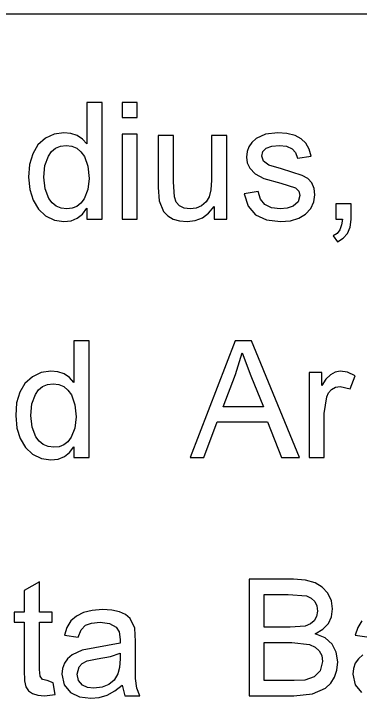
# Model space of a CAD drawing. Extents: x 1001568 to 1002149, y 1840825 to 1841423.
# Drawn here: x 1001937.318 to 1001938.285, y 1841176.555 to 1841178.469 of the extents above; entities that cross this region are included whole.
import ezdxf

# ---------------------------------------------------------------- set-up
doc = ezdxf.new("R2010")
doc.units = 0
doc.layers.add('R_No Plot', color=7, linetype='Continuous')
doc.layers.add('SIGNS', color=7, linetype='Continuous')

msp = doc.modelspace()

# ---------------------------------------------------------------- linework, layer by layer
at = {"layer": 'R_No Plot'}
msp.add_line((1001886.4111, 1841178.4691), (1001982.1327, 1841178.4691), dxfattribs=at)
at = {"layer": 'SIGNS'}
for points in [[(1001937.5231, 1841177.8949), (1001937.5656, 1841177.8949), (1001937.5656, 1841178.2211), (1001937.5231, 1841178.2211), (1001937.5231, 1841178.1047), (1001937.5102, 1841178.1183), (1001937.4953, 1841178.1282), (1001937.478, 1841178.1341), (1001937.4587, 1841178.1361), (1001937.4311, 1841178.1322), (1001937.4066, 1841178.1206), (1001937.3859, 1841178.1019), (1001937.3714, 1841178.0775), (1001937.3626, 1841178.0474), (1001937.3599, 1841178.0117), (1001937.3632, 1841177.977), (1001937.3724, 1841177.9473), (1001937.3872, 1841177.9228), (1001937.4074, 1841177.9041), (1001937.4318, 1841177.8918), (1001937.4588, 1841177.8878), (1001937.4788, 1841177.8902), (1001937.4961, 1841177.8971), (1001937.5109, 1841177.9086), (1001937.5231, 1841177.9248), (1001937.5231, 1841177.8949)], [(1001937.4025, 1841178.0118), (1001937.4056, 1841178.0447), (1001937.4152, 1841178.0711), (1001937.4241, 1841178.084), (1001937.4354, 1841178.0932), (1001937.4489, 1841178.0987), (1001937.4647, 1841178.1006), (1001937.4806, 1841178.0986), (1001937.4946, 1841178.0928), (1001937.5063, 1841178.0832), (1001937.5159, 1841178.0699), (1001937.5256, 1841178.0424), (1001937.529, 1841178.0085), (1001937.5255, 1841177.977), (1001937.5154, 1841177.9512), (1001937.506, 1841177.9388), (1001937.4948, 1841177.9302), (1001937.4815, 1841177.9248), (1001937.4663, 1841177.9233), (1001937.4507, 1841177.9252), (1001937.4373, 1841177.9307), (1001937.4259, 1841177.9399), (1001937.4165, 1841177.9527), (1001937.406, 1841177.9794), (1001937.4025, 1841178.0118)], [(1001937.4867, 1841177.2283), (1001937.5293, 1841177.2283), (1001937.5293, 1841177.5545), (1001937.4867, 1841177.5545), (1001937.4867, 1841177.438), (1001937.4738, 1841177.4516), (1001937.4589, 1841177.4615), (1001937.4416, 1841177.4674), (1001937.4223, 1841177.4694), (1001937.3947, 1841177.4655), (1001937.3702, 1841177.454), (1001937.3495, 1841177.4353), (1001937.335, 1841177.4109), (1001937.3263, 1841177.3807), (1001937.3236, 1841177.345), (1001937.3268, 1841177.3104), (1001937.336, 1841177.2807), (1001937.3508, 1841177.2562), (1001937.371, 1841177.2375), (1001937.3954, 1841177.2251), (1001937.4224, 1841177.2212), (1001937.4424, 1841177.2235), (1001937.4598, 1841177.2305), (1001937.4745, 1841177.242), (1001937.4867, 1841177.2582), (1001937.4867, 1841177.2283)], [(1001937.8118, 1841177.2283), (1001937.8498, 1841177.2283), (1001937.888, 1841177.3275), (1001938.0283, 1841177.3275), (1001938.0674, 1841177.2283), (1001938.118, 1841177.2283), (1001937.9841, 1841177.5545), (1001937.9375, 1841177.5545), (1001937.8118, 1841177.2283)], [(1001937.9044, 1841177.3701), (1001937.939, 1841177.4597), (1001937.9574, 1841177.521), (1001937.9816, 1841177.4564), (1001938.0171, 1841177.3701), (1001937.9044, 1841177.3701)], [(1001937.3661, 1841177.3452), (1001937.3692, 1841177.3781), (1001937.3788, 1841177.4044), (1001937.3877, 1841177.4173), (1001937.399, 1841177.4265), (1001937.4126, 1841177.432), (1001937.4283, 1841177.4339), (1001937.4443, 1841177.4319), (1001937.4582, 1841177.4261), (1001937.47, 1841177.4165), (1001937.4795, 1841177.4032), (1001937.4893, 1841177.3757), (1001937.4926, 1841177.3418), (1001937.4891, 1841177.3104), (1001937.479, 1841177.2845), (1001937.4696, 1841177.2721), (1001937.4585, 1841177.2635), (1001937.4452, 1841177.2582), (1001937.43, 1841177.2566), (1001937.4143, 1841177.2585), (1001937.4009, 1841177.264), (1001937.3895, 1841177.2732), (1001937.3801, 1841177.2861), (1001937.3696, 1841177.3128), (1001937.3661, 1841177.3452)], [(1001937.9767, 1841176.5616), (1001938.1021, 1841176.5616), (1001938.1543, 1841176.5669), (1001938.191, 1841176.5832), (1001938.2058, 1841176.5972), (1001938.2164, 1841176.614), (1001938.2227, 1841176.6336), (1001938.2249, 1841176.6561), (1001938.2209, 1841176.6838), (1001938.2092, 1841176.7062), (1001938.1896, 1841176.7233), (1001938.1622, 1841176.7351), (1001938.1835, 1841176.7481), (1001938.1988, 1841176.764), (1001938.2079, 1841176.7827), (1001938.2108, 1841176.8044), (1001938.2072, 1841176.8271), (1001938.197, 1841176.8481), (1001938.1814, 1841176.8657), (1001938.1618, 1841176.8778), (1001938.1347, 1841176.8853), (1001938.101, 1841176.8878), (1001937.9767, 1841176.8878), (1001937.9767, 1841176.5616)], [(1001938.0192, 1841176.7531), (1001938.0192, 1841176.8452), (1001938.0863, 1841176.8452), (1001938.1373, 1841176.8409), (1001938.1509, 1841176.8347), (1001938.1607, 1841176.8256), (1001938.1664, 1841176.8135), (1001938.1682, 1841176.7984), (1001938.1659, 1841176.7834), (1001938.1595, 1841176.7716), (1001938.1488, 1841176.7626), (1001938.1341, 1841176.7566), (1001938.0918, 1841176.7531), (1001938.0192, 1841176.7531)], [(1001937.6214, 1841176.5908), (1001937.6294, 1841176.5616), (1001937.6713, 1841176.5616), (1001937.6629, 1841176.583), (1001937.6589, 1841176.6098), (1001937.6587, 1841176.6604), (1001937.6587, 1841176.7137), (1001937.6567, 1841176.7505), (1001937.6442, 1841176.7777), (1001937.6313, 1841176.7886), (1001937.6142, 1841176.7965), (1001937.5927, 1841176.8011), (1001937.567, 1841176.8027), (1001937.5377, 1841176.8005), (1001937.5131, 1841176.7944), (1001937.4937, 1841176.7845), (1001937.4784, 1841176.7708), (1001937.4671, 1841176.7528), (1001937.4599, 1841176.7309), (1001937.4987, 1841176.7256), (1001937.5071, 1841176.7456), (1001937.5194, 1841176.7586), (1001937.5362, 1841176.7651), (1001937.5598, 1841176.7672), (1001937.5861, 1841176.7637), (1001937.605, 1841176.7537), (1001937.6133, 1841176.7401), (1001937.6162, 1841176.7194), (1001937.6159, 1841176.7091), (1001937.5451, 1841176.6953), (1001937.5099, 1841176.6894), (1001937.4813, 1841176.6763), (1001937.4688, 1841176.6653), (1001937.4599, 1841176.6527), (1001937.4546, 1841176.6381), (1001937.453, 1841176.6217), (1001937.4593, 1841176.5922), (1001937.4774, 1841176.5704), (1001937.5025, 1841176.5584), (1001937.5341, 1841176.5545), (1001937.557, 1841176.5568), (1001937.5793, 1841176.5637), (1001937.6007, 1841176.575), (1001937.6214, 1841176.5908)], [(1001938.2928, 1841176.7708), (1001938.2815, 1841176.7528), (1001938.2743, 1841176.7309), (1001938.313, 1841176.7256)], [(1001938.0192, 1841176.6041), (1001938.0192, 1841176.7105), (1001938.097, 1841176.7105), (1001938.1459, 1841176.7052), (1001938.162, 1841176.6979), (1001938.1734, 1841176.6876), (1001938.1802, 1841176.6739), (1001938.1824, 1841176.6573), (1001938.1757, 1841176.6312), (1001938.1591, 1841176.6145), (1001938.1332, 1841176.6056), (1001938.1029, 1841176.6041), (1001938.0192, 1841176.6041)], [(1001937.6162, 1841176.6805), (1001937.6162, 1841176.6649), (1001937.6145, 1841176.6404), (1001937.6097, 1841176.6228), (1001937.5988, 1841176.6053), (1001937.584, 1841176.5928), (1001937.5653, 1841176.5853), (1001937.5428, 1841176.5828), (1001937.5249, 1841176.5851), (1001937.5103, 1841176.5917), (1001937.4991, 1841176.6047), (1001937.4956, 1841176.6223), (1001937.5011, 1841176.6422), (1001937.5101, 1841176.6519), (1001937.5236, 1841176.6589), (1001937.5514, 1841176.6645), (1001937.5891, 1841176.6718), (1001937.6162, 1841176.6805)], [(1001938.2957, 1841176.6763), (1001938.2831, 1841176.6653), (1001938.2743, 1841176.6527), (1001938.2689, 1841176.6381), (1001938.2674, 1841176.6217), (1001938.2736, 1841176.5922), (1001938.2917, 1841176.5704)]]:
    msp.add_lwpolyline(points, dxfattribs=at)
for points in [[(1001937.6213, 1841178.1786), (1001937.6638, 1841178.1786), (1001937.6638, 1841178.2211), (1001937.6213, 1841178.2211)], [(1001937.9628, 1841177.9655), (1001937.9743, 1841177.9313), (1001937.9951, 1841177.907), (1001938.0253, 1841177.8925), (1001938.0649, 1841177.8878), (1001938.0927, 1841177.8902), (1001938.1159, 1841177.897), (1001938.1348, 1841177.9084), (1001938.1494, 1841177.9245), (1001938.1585, 1841177.9429), (1001938.1613, 1841177.9622), (1001938.1589, 1841177.9805), (1001938.1523, 1841177.9958), (1001938.1412, 1841178.0079), (1001938.1258, 1841178.017), (1001938.0674, 1841178.0355), (1001938.0323, 1841178.0457), (1001938.0172, 1841178.0563), (1001938.0124, 1841178.0703), (1001938.0156, 1841178.0835), (1001938.0251, 1841178.093), (1001938.0406, 1841178.0987), (1001938.0623, 1841178.1006), (1001938.082, 1841178.0983), (1001938.0971, 1841178.0916), (1001938.1073, 1841178.0806), (1001938.1126, 1841178.0655), (1001938.1507, 1841178.0707), (1001938.1451, 1841178.0905), (1001938.1357, 1841178.1067), (1001938.1225, 1841178.1192), (1001938.1057, 1841178.1282), (1001938.0827, 1841178.1341), (1001938.057, 1841178.1361), (1001938.0229, 1841178.1318), (1001937.9968, 1841178.1197), (1001937.9849, 1841178.1091), (1001937.9765, 1841178.097), (1001937.9715, 1841178.0834), (1001937.9698, 1841178.0683), (1001937.972, 1841178.0516), (1001937.9786, 1841178.0367), (1001937.9938, 1841178.0209), (1001938.0179, 1841178.0086), (1001938.0658, 1841177.9954), (1001938.1069, 1841177.9819), (1001938.1158, 1841177.9727), (1001938.1188, 1841177.9606), (1001938.1141, 1841177.9434), (1001938.1004, 1841177.9313), (1001938.0839, 1841177.9253), (1001938.0642, 1841177.9233), (1001938.0397, 1841177.9263), (1001938.0214, 1841177.9354), (1001938.009, 1841177.9506), (1001938.0027, 1841177.9719)], [(1001937.6213, 1841177.8949), (1001937.6638, 1841177.8949), (1001937.6638, 1841178.1319), (1001937.6213, 1841178.1319)], [(1001937.8788, 1841177.8949), (1001937.9143, 1841177.8949), (1001937.9143, 1841178.1289), (1001937.8717, 1841178.1289), (1001937.8717, 1841178.0033), (1001937.87, 1841177.9767), (1001937.8653, 1841177.9573), (1001937.8567, 1841177.943), (1001937.844, 1841177.9322), (1001937.8284, 1841177.9254), (1001937.8118, 1841177.9233), (1001937.7954, 1841177.9255), (1001937.7825, 1841177.9318), (1001937.7732, 1841177.9422), (1001937.7677, 1841177.9569), (1001937.7653, 1841177.9988), (1001937.7653, 1841178.1289), (1001937.7228, 1841178.1289), (1001937.7228, 1841177.9829), (1001937.7252, 1841177.9455), (1001937.7375, 1841177.9157), (1001937.7493, 1841177.9034), (1001937.7643, 1841177.8948), (1001937.7824, 1841177.8895), (1001937.8037, 1841177.8878), (1001937.8262, 1841177.8904), (1001937.8462, 1841177.8982), (1001937.8637, 1841177.9113), (1001937.8788, 1841177.9297)], [(1001938.2196, 1841177.8949), (1001938.238, 1841177.8949), (1001938.236, 1841177.8782), (1001938.2311, 1841177.8648), (1001938.2232, 1841177.8547), (1001938.2126, 1841177.8481), (1001938.224, 1841177.8311), (1001938.2406, 1841177.841), (1001938.2526, 1841177.8546), (1001938.2598, 1841177.872), (1001938.2622, 1841177.8934), (1001938.2622, 1841177.9374), (1001938.2196, 1841177.9374)], [(1001938.145, 1841177.2283), (1001938.1875, 1841177.2283), (1001938.1875, 1841177.3509), (1001938.1941, 1841177.3972), (1001938.1994, 1841177.4089), (1001938.2073, 1841177.4178), (1001938.219, 1841177.4245), (1001938.2316, 1841177.4268), (1001938.2603, 1841177.4204), (1001938.2738, 1841177.4567), (1001938.2526, 1841177.4662), (1001938.2322, 1841177.4694), (1001938.218, 1841177.4668), (1001938.2048, 1841177.4593), (1001938.1921, 1841177.4468), (1001938.1805, 1841177.4294), (1001938.1805, 1841177.4653), (1001938.145, 1841177.4653)], [(1001937.4289, 1841176.5975), (1001937.4119, 1841176.6041), (1001937.3985, 1841176.6069), (1001937.392, 1841176.6166), (1001937.3899, 1841176.6354), (1001937.3899, 1841176.7672), (1001937.4253, 1841176.7672), (1001937.4253, 1841176.7956), (1001937.3899, 1841176.7956), (1001937.3899, 1841176.8807), (1001937.3473, 1841176.8559), (1001937.3473, 1841176.7956), (1001937.319, 1841176.7956), (1001937.319, 1841176.7672), (1001937.3473, 1841176.7672), (1001937.3473, 1841176.6329), (1001937.3486, 1841176.6035), (1001937.3523, 1841176.5862), (1001937.3595, 1841176.5752), (1001937.3706, 1841176.5675), (1001937.3853, 1841176.5629), (1001937.4038, 1841176.5616), (1001937.4345, 1841176.5649)]]:
    msp.add_lwpolyline(points, close=True, dxfattribs=at)

doc.saveas('drawing.dxf')
